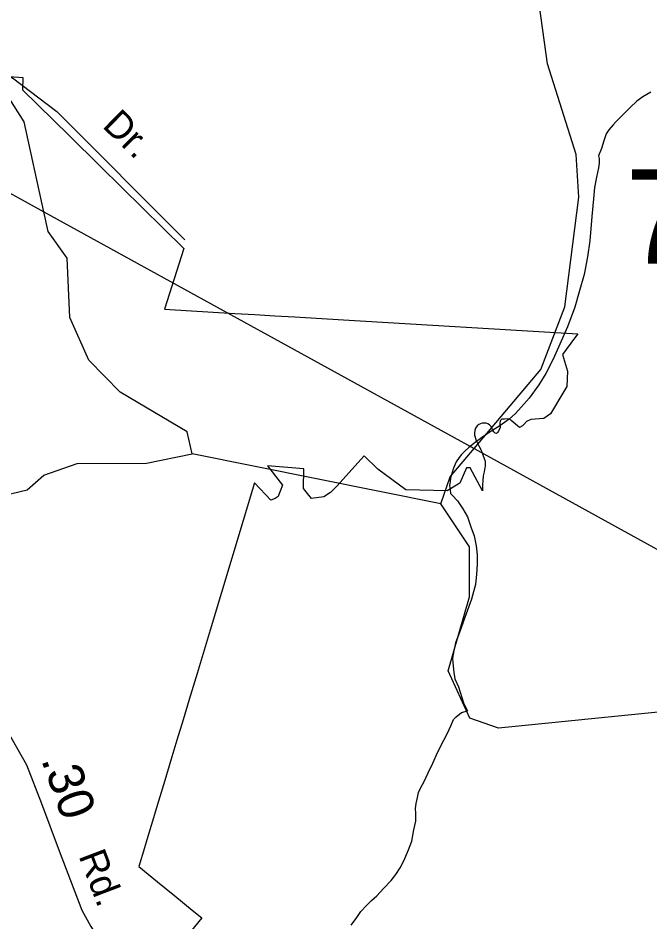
# Model space of a CAD drawing. Extents: x 2001466 to 2224147, y 644118 to 847247.
# Drawn here: x 2063438 to 2065640, y 691599 to 694749 of the extents above; entities that cross this region are included whole.
import ezdxf

# ---------------------------------------------------------------- set-up
doc = ezdxf.new("R2010")
doc.units = 0
for name, color, linetype in [('Exist Boundary Political City Limit New', 7, 'Continuous'), ('Exist Hydrographic Creek Single Shore', 7, 'Continuous'), ('Exist Hydrographic Misc Water Feature', 7, 'Continuous'), ('Exist Road Non-System Type 51', 7, 'Continuous'), ('Exist Road Non-System Type 51 Label', 7, 'Continuous'), ('Exist Road Secondary Mileage Hundredths English Label', 7, 'Continuous'), ('Exist Road Secondary Structure Standard Bridge Number Label', 7, 'Continuous'), ('Exist Road Secondary Type 51 Attributed', 7, 'Continuous'), ('Exist Road Secondary Type 51 Label', 7, 'Continuous'), ('Exist Utilities Electrical Transmission Line', 7, 'Continuous'), ('Map Preparation Boundary City Limit Buffer Line', 7, 'Continuous')]:
    doc.layers.add(name, color=color, linetype=linetype)

msp = doc.modelspace()

# ---------------------------------------------------------------- linework, layer by layer
at = {"layer": 'Exist Boundary Political City Limit New'}
for points in [[(2062989.8, 694576.8), (2063454.2, 694541.9), (2063452.8, 694498.8), (2063616.4, 694339.6), (2063723.1, 694234.1), (2063800.9, 694157.3), (2063941.8, 694018.1), (2064015.4, 693945.4), (2063948.2, 693734.4), (2064192.8, 693719.8), (2064262.6, 693715.6), (2064332.5, 693711.5), (2064402.2, 693707.3), (2064572, 693697.2), (2065389, 693648.6), (2065376.8, 693633.2), (2065334.9, 693576.9), (2065352, 693518.5), (2065350.1, 693465.1), (2065342.8, 693452.7)], [(2065342.8, 693452.7), (2065293.5, 693369.7), (2065270.1, 693353.6), (2065224.9, 693349.5), (2065209.6, 693342.7), (2065200.1, 693332.6), (2065196.1, 693328.3), (2065185, 693322.3), (2065156, 693346.9), (2065152.4, 693350), (2065143.9, 693352.7), (2065133.1, 693351.1), (2065124, 693351.1), (2065119.6, 693346.9), (2065117.6, 693343.7), (2065116.8, 693337.9), (2065117.6, 693321.9), (2065111.8, 693309.3), (2065108.4, 693304), (2065104.9, 693301.2), (2065100.5, 693302.2), (2065096.8, 693306.1)], [(2065096.8, 693306.1), (2065095.6, 693307.1), (2065091.2, 693314.1), (2065089.5, 693318), (2065085.2, 693327.1), (2065080.8, 693331.8), (2065075, 693335.2), (2065068.6, 693337.1), (2065062, 693337.4), (2065055.5, 693336.6), (2065044, 693333), (2065037.2, 693328.2), (2065032, 693320), (2065029.2, 693311.6), (2065028.4, 693303.3), (2065029, 693295.1), (2065034.5, 693276.3), (2065043, 693257.6), (2065049.4, 693247.1), (2065055.5, 693233.9), (2065057.9, 693226.8), (2065062.1, 693213.6), (2065065.1, 693204.6), (2065066, 693198.5), (2065066, 693195.7), (2065065.8, 693188.4), (2065062.6, 693167.7), (2065059.2, 693153.2), (2065057.4, 693136), (2065056.9, 693122), (2065056.4, 693101.6), (2065013.2, 693181.3), (2065000.2, 693181.5), (2064977.5, 693128.2), (2064932.8, 693101.7), (2064788.8, 693105.3), (2064691.5, 693177.3), (2064644.5, 693222.9), (2064549.2, 693118), (2064527.1, 693095.7), (2064503.2, 693080.9), (2064460.1, 693074.9), (2064432.8, 693109.3), (2064433.9, 693178.5), (2064307, 693188.7), (2064351.2, 693131.6), (2064358.9, 693121.6), (2064351.2, 693100.6), (2064346.6, 693088.2), (2064344.2, 693081.8), (2064334.1, 693074.4), (2064318.5, 693068.5), (2064262.2, 693129.5), (2064107.2, 692616.2), (2064061.5, 692464.6), (2064034.4, 692374.5), (2064013, 692303.8), (2063991.6, 692232.9), (2063970.2, 692162.1), (2063948.9, 692091.3), (2063927.4, 692020.3), (2063901.8, 691935.2), (2063886.8, 691885.5), (2063878, 691856.6), (2063858.9, 691792), (2063923.2, 691738.9), (2063983.8, 691689.7), (2064044.1, 691640.4), (2064077.9, 691613), (2064037.2, 691563.1)]]:
    msp.add_lwpolyline(points, dxfattribs=at)
at = {"layer": 'Exist Hydrographic Creek Single Shore'}
msp.add_line((2064911, 693055.5), (2064044, 693230.6), dxfattribs=at)
for points in [[(2065027.1, 693248.3), (2065260, 693524.1), (2065343, 693742.3), (2065392, 694125), (2065383, 694272.9), (2065282.9, 694589.9), (2065249.1, 694833.4), (2065065, 695083.2), (2064932.1, 695181.1), (2064898.1, 695306.3), (2064781, 695413.7), (2064723.2, 695431.4), (2064656.1, 695504.9), (2064606.1, 695630.6), (2064439.2, 695722.5), (2064314.1, 695846.6), (2064264, 695962.4), (2064238, 696238.5), (2064062.1, 696629.2), (2064095.1, 696989.4), (2063803.1, 697336.6), (2063744.2, 697511.6), (2063652.2, 697677.6)], [(2063528, 694073.7), (2063459, 694387.5), (2063342.1, 694570.4), (2063333.1, 694652.6), (2063183, 694862.4), (2062932, 695110.2), (2062624, 695267.4), (2062407.1, 695527.7), (2062373.1, 695718.7), (2062156.1, 696084.1), (2062155.1, 696484.3), (2062080, 696617), (2061996.2, 696700.8), (2061738.2, 696650.3), (2061588.1, 696715.7), (2061504.7, 696790.9)], [(2064044, 693230.6), (2064027, 693306.4), (2063794.1, 693445.6), (2063685, 693556.2), (2063618.1, 693705.1), (2063609.1, 693912), (2063543.1, 694005.3), (2063528, 694073.7)], [(2063035.9, 692468.9), (2063074.8, 692595.8), (2063101.9, 692654.8), (2063173, 692754.5), (2063220.6, 692813.9), (2063230.1, 692843.3), (2063236.1, 693004.3), (2063328, 693071.3), (2063469.1, 693104.5), (2063527.1, 693155.9), (2063644, 693196.1), (2063885.9, 693197.7), (2064044, 693230.6)], [(2064911, 693055.5), (2064944, 693149.9), (2065027.1, 693248.3)], [(2067948.5, 691689.7), (2067704, 691761.8), (2067570.9, 691869.4), (2066961.9, 692134.5), (2066661.9, 692202.9), (2065703.9, 692334), (2065111.9, 692273.8), (2065012.1, 692308.7), (2064937, 692474.3), (2065011, 692731.9), (2065011, 692905.8), (2064911, 693055.5)]]:
    msp.add_lwpolyline(points, dxfattribs=at)
at = {"layer": 'Exist Hydrographic Misc Water Feature'}
for points in [[(2065642.8, 694490.9), (2065614.5, 694474.9), (2065594.4, 694458.9), (2065570.8, 694436.9), (2065536.6, 694402.7), (2065520.8, 694386.8), (2065511.2, 694377), (2065496.6, 694358.9), (2065487.2, 694344.9), (2065479, 694321), (2065471, 694294.6), (2065460.7, 694268.6)], [(2065460.7, 694268.6), (2065463, 694258.9), (2065463.2, 694242.7), (2065461.1, 694226.8), (2065453.1, 694194.7), (2065447.2, 694158.7), (2065443.5, 694118.7), (2065437.3, 694056.8), (2065429.8, 693972.7), (2065421.8, 693916.8), (2065410.1, 693854.8), (2065393.7, 693794.9), (2065377.9, 693740.9), (2065352, 693672.6), (2065326.4, 693612.4), (2065302.4, 693560.5), (2065276.6, 693510.4), (2065252.6, 693470.7), (2065218.6, 693424.3), (2065190.7, 693392.5), (2065170.8, 693370.3), (2065148.8, 693350.6), (2065117.1, 693328.2), (2065079.1, 693304.3), (2065053.1, 693286.4), (2065030.9, 693270.3), (2065009.2, 693252.1), (2064995.3, 693240), (2064983, 693228), (2064975, 693217.9), (2064965.1, 693201.9), (2064955.1, 693180), (2064949.5, 693162.1), (2064945.2, 693146.2), (2064943.2, 693133.9), (2064941.1, 693120), (2064943.2, 693105.9), (2064945.4, 693092.1)], [(2064945.4, 693092.1), (2064951.2, 693086), (2064969.6, 693066.2), (2064987.5, 693038), (2065003.7, 693010.3), (2065015.3, 692976.1), (2065027.4, 692944.2), (2065033.8, 692910.1), (2065037.7, 692878.2), (2065037.5, 692846.2), (2065035.9, 692810.3), (2065032, 692774.5), (2065018, 692724.2), (2064994.2, 692660.1), (2064976.2, 692608.1), (2064962, 692572.1), (2064956.1, 692544.2), (2064952.2, 692518.4), (2064952.6, 692502.2), (2064956.7, 692468.3), (2064960.2, 692446.2), (2064972.7, 692418.4), (2064990.7, 692362.1), (2065004.5, 692334.5)], [(2064598.3, 691587.7), (2064618.4, 691613.8), (2064632.1, 691635.7), (2064652, 691655.7), (2064670, 691673.7), (2064687.9, 691689.7), (2064711.9, 691716), (2064737.7, 691743.8), (2064753.9, 691764), (2064769.7, 691788), (2064781.8, 691812.1), (2064798, 691849.8), (2064809.7, 691880.1), (2064817.3, 691919.9), (2064823.6, 691950.2), (2064823.6, 691978.2), (2064823.2, 691994), (2064825.5, 692012), (2064829.6, 692032), (2064833.5, 692050.1), (2064841.1, 692068), (2064853.4, 692088), (2064867.3, 692118), (2064883.1, 692152.1), (2064900.9, 692192), (2064921.2, 692232.3), (2064932.9, 692254), (2064946.9, 692284.4), (2064954.9, 692304.3), (2064964.5, 692314.1), (2064982.7, 692328.4), (2064996.5, 692332.4), (2065004.5, 692334.5)]]:
    msp.add_lwpolyline(points, dxfattribs=at)
at = {"layer": 'Exist Road Non-System Type 51'}
msp.add_lwpolyline([(2061995.9, 694592.2), (2062038.6, 694603.6), (2062057, 694609.2), (2062077.5, 694611.3), (2062856.6, 694572.4), (2063418.3, 694540.6), (2063572.5, 694423.1), (2064019.5, 693975.7)], dxfattribs=at)
at = {"layer": 'Exist Road Secondary Type 51 Attributed'}
msp.add_lwpolyline([(2063100.7, 692634.2), (2063227, 692501.2), (2063335.4, 692367.9), (2063398.1, 692269.1), (2063467, 692146.5), (2063519.3, 692011.6), (2063581.2, 691846.5), (2063660.1, 691639.6), (2063691.6, 691582.8), (2063734.2, 691519.6)], dxfattribs=at)
at = {"layer": 'Exist Utilities Electrical Transmission Line'}
msp.add_line((2063528, 694073.7), (2065027.1, 693248.3), dxfattribs=at)
for points in [[(2061768.9, 695036.5), (2063157.1, 694278), (2063528, 694073.7)], [(2065027.1, 693248.3), (2065995.4, 692715.1), (2067948.5, 691689.7)]]:
    msp.add_lwpolyline(points, dxfattribs=at)
at = {"layer": 'Map Preparation Boundary City Limit Buffer Line'}
for points in [[(2062989.8, 694576.8), (2063454.2, 694541.9), (2063452.8, 694498.8), (2063616.4, 694339.6), (2063723.1, 694234.1), (2063800.9, 694157.3), (2063941.8, 694018.1), (2064015.4, 693945.4), (2063948.2, 693734.4), (2064192.8, 693719.8), (2064262.6, 693715.6), (2064332.5, 693711.5), (2064402.2, 693707.3), (2064572, 693697.2), (2065389, 693648.6), (2065376.8, 693633.2), (2065334.9, 693576.9), (2065352, 693518.5), (2065350.1, 693465.1), (2065342.8, 693452.7)], [(2065342.8, 693452.7), (2065293.5, 693369.7), (2065270.1, 693353.6), (2065224.9, 693349.5), (2065209.6, 693342.7), (2065200.1, 693332.6), (2065196.1, 693328.3), (2065185, 693322.3), (2065156, 693346.9), (2065152.4, 693350), (2065143.9, 693352.7), (2065133.1, 693351.1), (2065124, 693351.1), (2065119.6, 693346.9), (2065117.6, 693343.7), (2065116.8, 693337.9), (2065117.6, 693321.9), (2065111.8, 693309.3), (2065108.4, 693304), (2065104.9, 693301.2), (2065100.5, 693302.2), (2065096.8, 693306.1)], [(2065096.8, 693306.1), (2065095.6, 693307.1), (2065091.2, 693314.1), (2065089.5, 693318), (2065085.2, 693327.1), (2065080.8, 693331.8), (2065075, 693335.2), (2065068.6, 693337.1), (2065062, 693337.4), (2065055.5, 693336.6), (2065044, 693333), (2065037.2, 693328.2), (2065032, 693320), (2065029.2, 693311.6), (2065028.4, 693303.3), (2065029, 693295.1), (2065034.5, 693276.3), (2065043, 693257.6), (2065049.4, 693247.1), (2065055.5, 693233.9), (2065057.9, 693226.8), (2065062.1, 693213.6), (2065065.1, 693204.6), (2065066, 693198.5), (2065066, 693195.7), (2065065.8, 693188.4), (2065062.6, 693167.7), (2065059.2, 693153.2), (2065057.4, 693136), (2065056.9, 693122), (2065056.4, 693101.6), (2065013.2, 693181.3), (2065000.2, 693181.5), (2064977.5, 693128.2), (2064932.8, 693101.7), (2064788.8, 693105.3), (2064691.5, 693177.3), (2064644.5, 693222.9), (2064549.2, 693118), (2064527.1, 693095.7), (2064503.2, 693080.9), (2064460.1, 693074.9), (2064432.8, 693109.3), (2064433.9, 693178.5), (2064307, 693188.7), (2064351.2, 693131.6), (2064358.9, 693121.6), (2064351.2, 693100.6), (2064346.6, 693088.2), (2064344.2, 693081.8), (2064334.1, 693074.4), (2064318.5, 693068.5), (2064262.2, 693129.5), (2064107.2, 692616.2), (2064061.5, 692464.6), (2064034.4, 692374.5), (2064013, 692303.8), (2063991.6, 692232.9), (2063970.2, 692162.1), (2063948.9, 692091.3), (2063927.4, 692020.3), (2063901.8, 691935.2), (2063886.8, 691885.5), (2063878, 691856.6), (2063858.9, 691792), (2063923.2, 691738.9), (2063983.8, 691689.7), (2064044.1, 691640.4), (2064077.9, 691613), (2064037.2, 691563.1)]]:
    msp.add_lwpolyline(points, dxfattribs=at)

# ---------------------------------------------------------------- texts
at = {"layer": 'Exist Road Non-System Type 51 Label'}
msp.add_text('Dr.', height=95, rotation=315.6075, dxfattribs=at).set_placement((2063728.1, 694370.9))
at = {"layer": 'Exist Road Secondary Mileage Hundredths English Label'}
msp.add_text('.30', height=125, rotation=289.4951, dxfattribs=at).set_placement((2063517.6, 692164.7))
at = {"layer": 'Exist Road Secondary Structure Standard Bridge Number Label'}
msp.add_text('754', height=328.08, dxfattribs=at).set_placement((2065554.4, 693893.3))
at = {"layer": 'Exist Road Secondary Type 51 Label'}
msp.add_text('Rd.', height=95, rotation=290.8468, dxfattribs=at).set_placement((2063648, 691829.3))

doc.saveas('drawing.dxf')
